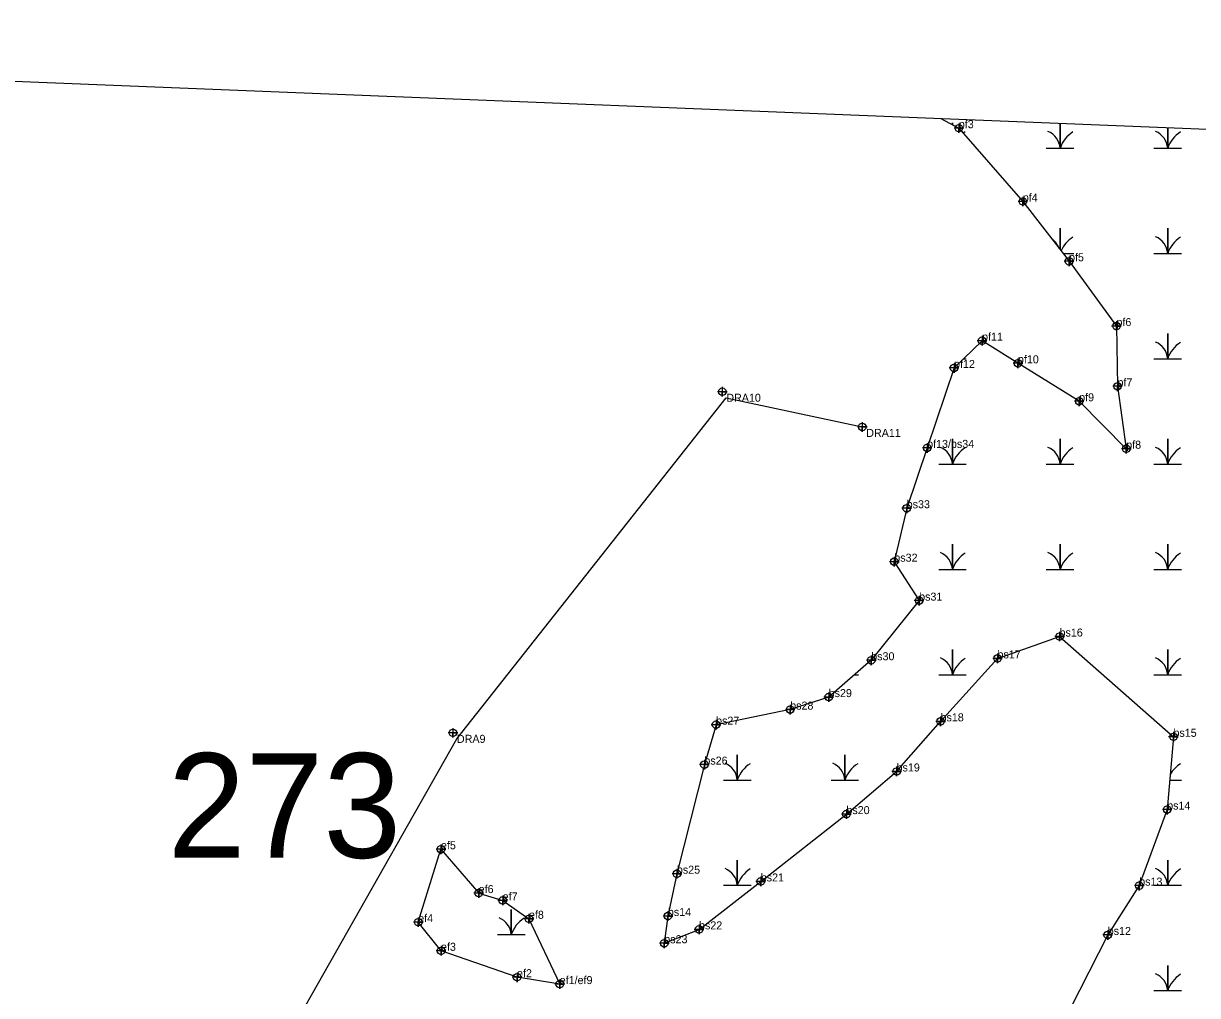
# Model space of a CAD drawing. Extents: x 2071991 to 2268989, y 436479 to 469629.
# Drawn here: x 2232176 to 2232909, y 438299 to 438907 of the extents above; entities that cross this region are included whole.
import ezdxf

# ---------------------------------------------------------------- set-up
doc = ezdxf.new("R2010")
doc.units = 0
for name, color, linetype in [('approx_PSA', 7, 'Continuous'), ('Default', 7, 'Continuous'), ('Exist Environmental Wetland Boundary', 7, 'Continuous'), ('Exist Environmental Wetland Boundary Cogo Comment', 7, 'Continuous'), ('Exist Environmental Wetland Boundary Cogo Point CELL', 7, 'Continuous'), ('Exist Hydro Jurisdictional Stream or Body of Water NEU NonMitigable', 7, 'Continuous'), ('Exist Hydro Jurisdictional Stream or Body of Water NEU NonMitigable Cogo Comment', 7, 'Continuous'), ('Exist Hydro Jurisdictional Stream or Body of Water NEU NonMitigable Cogo Point CELL', 7, 'Continuous'), ('Exist Hydro Swamp or Marsh', 7, 'Continuous')]:
    doc.layers.add(name, color=color, linetype=linetype)

msp = doc.modelspace()

# ---------------------------------------------------------------- linework, layer by layer
at = {"layer": 'approx_PSA'}
msp.add_line((2231278.66, 438906.68), (2233358.14, 438822.74), dxfattribs=at)
at = {"layer": 'Exist Environmental Wetland Boundary'}
msp.add_lwpolyline([(2232748.67, 438847.34), (2232759.98, 438841.27), (2232799.95, 438795.47), (2232828.83, 438758.14), (2232858.43, 438717.64), (2232859.09, 438680.02), (2232864.54, 438641.03), (2232835.14, 438670.67), (2232796.9, 438694.4), (2232774.5, 438708.53), (2232757, 438691.5), (2232740.19, 438641.56), (2232727.43, 438603.86), (2232719.69, 438570.48), (2232735.19, 438546.16), (2232705.27, 438508.9), (2232678.69, 438485.9), (2232654.65, 438478.08), (2232608.37, 438468.67), (2232601.06, 438443.71), (2232583.9, 438375.57), (2232578.27, 438349.15), (2232576.01, 438332.15), (2232597.72, 438340.8), (2232636.28, 438370.74), (2232689.77, 438412.8), (2232721.11, 438439.44), (2232748.56, 438470.74), (2232784.13, 438510.06), (2232822.89, 438523.73), (2232894.03, 438461.1), (2232890.09, 438415.64), (2232872.64, 438368.14), (2232852.98, 438337.31), (2232829.52, 438291.16)], dxfattribs=at)
msp.add_lwpolyline([(2232510.73, 438306.62), (2232484.07, 438310.92), (2232436.59, 438327.42), (2232422.34, 438345.3), (2232436.55, 438390.85), (2232460.12, 438363.46), (2232475.1, 438358.87), (2232491.51, 438347.41)], close=True, dxfattribs=at)
at = {"layer": 'Exist Environmental Wetland Boundary Cogo Point CELL'}
for points in [[(2232759.98, 438844.27), (2232759.98, 438838.27), (2232759.98, 438841.27), (2232762.98, 438841.27), (2232756.98, 438841.27)], [(2232799.95, 438798.47), (2232799.95, 438792.47), (2232799.95, 438795.47), (2232802.95, 438795.47), (2232796.95, 438795.47)], [(2232828.83, 438761.14), (2232828.83, 438755.14), (2232828.83, 438758.14), (2232831.83, 438758.14), (2232825.83, 438758.14)], [(2232858.43, 438720.64), (2232858.43, 438714.64), (2232858.43, 438717.64), (2232861.43, 438717.64), (2232855.43, 438717.64)], [(2232774.5, 438711.53), (2232774.5, 438705.53), (2232774.5, 438708.53), (2232777.5, 438708.53), (2232771.5, 438708.53)], [(2232796.9, 438697.4), (2232796.9, 438691.4), (2232796.9, 438694.4), (2232799.9, 438694.4), (2232793.9, 438694.4)], [(2232757, 438694.5), (2232757, 438688.5), (2232757, 438691.5), (2232760, 438691.5), (2232754, 438691.5)], [(2232859.09, 438683.02), (2232859.09, 438677.02), (2232859.09, 438680.02), (2232862.09, 438680.02), (2232856.09, 438680.02)], [(2232835.14, 438673.67), (2232835.14, 438667.67), (2232835.14, 438670.67), (2232838.14, 438670.67), (2232832.14, 438670.67)], [(2232740.19, 438644.56), (2232740.19, 438638.56), (2232740.19, 438641.56), (2232743.19, 438641.56), (2232737.19, 438641.56)], [(2232864.54, 438644.03), (2232864.54, 438638.03), (2232864.54, 438641.03), (2232867.54, 438641.03), (2232861.54, 438641.03)], [(2232727.43, 438606.86), (2232727.43, 438600.86), (2232727.43, 438603.86), (2232730.43, 438603.86), (2232724.43, 438603.86)], [(2232719.69, 438573.48), (2232719.69, 438567.48), (2232719.69, 438570.48), (2232722.69, 438570.48), (2232716.69, 438570.48)], [(2232735.19, 438549.16), (2232735.19, 438543.16), (2232735.19, 438546.16), (2232738.19, 438546.16), (2232732.19, 438546.16)], [(2232822.89, 438526.73), (2232822.89, 438520.73), (2232822.89, 438523.73), (2232825.89, 438523.73), (2232819.89, 438523.73)], [(2232784.13, 438513.06), (2232784.13, 438507.06), (2232784.13, 438510.06), (2232787.13, 438510.06), (2232781.13, 438510.06)], [(2232705.27, 438511.9), (2232705.27, 438505.9), (2232705.27, 438508.9), (2232708.27, 438508.9), (2232702.27, 438508.9)], [(2232678.69, 438488.9), (2232678.69, 438482.9), (2232678.69, 438485.9), (2232681.69, 438485.9), (2232675.69, 438485.9)], [(2232654.65, 438481.08), (2232654.65, 438475.08), (2232654.65, 438478.08), (2232657.65, 438478.08), (2232651.65, 438478.08)], [(2232608.37, 438471.67), (2232608.37, 438465.67), (2232608.37, 438468.67), (2232611.37, 438468.67), (2232605.37, 438468.67)], [(2232748.56, 438473.74), (2232748.56, 438467.74), (2232748.56, 438470.74), (2232751.56, 438470.74), (2232745.56, 438470.74)], [(2232894.03, 438464.1), (2232894.03, 438458.1), (2232894.03, 438461.1), (2232897.03, 438461.1), (2232891.03, 438461.1)], [(2232601.06, 438446.71), (2232601.06, 438440.71), (2232601.06, 438443.71), (2232604.06, 438443.71), (2232598.06, 438443.71)], [(2232721.11, 438442.44), (2232721.11, 438436.44), (2232721.11, 438439.44), (2232724.11, 438439.44), (2232718.11, 438439.44)], [(2232890.09, 438418.64), (2232890.09, 438412.64), (2232890.09, 438415.64), (2232893.09, 438415.64), (2232887.09, 438415.64)], [(2232689.77, 438415.8), (2232689.77, 438409.8), (2232689.77, 438412.8), (2232692.77, 438412.8), (2232686.77, 438412.8)], [(2232436.55, 438393.85), (2232436.55, 438387.85), (2232436.55, 438390.85), (2232439.55, 438390.85), (2232433.55, 438390.85)], [(2232583.9, 438378.57), (2232583.9, 438372.57), (2232583.9, 438375.57), (2232586.9, 438375.57), (2232580.9, 438375.57)], [(2232636.28, 438373.74), (2232636.28, 438367.74), (2232636.28, 438370.74), (2232639.28, 438370.74), (2232633.28, 438370.74)], [(2232460.12, 438366.46), (2232460.12, 438360.46), (2232460.12, 438363.46), (2232463.12, 438363.46), (2232457.12, 438363.46)], [(2232872.64, 438371.14), (2232872.64, 438365.14), (2232872.64, 438368.14), (2232875.64, 438368.14), (2232869.64, 438368.14)], [(2232475.1, 438361.87), (2232475.1, 438355.87), (2232475.1, 438358.87), (2232478.1, 438358.87), (2232472.1, 438358.87)], [(2232578.27, 438352.15), (2232578.27, 438346.15), (2232578.27, 438349.15), (2232581.27, 438349.15), (2232575.27, 438349.15)], [(2232422.34, 438348.3), (2232422.34, 438342.3), (2232422.34, 438345.3), (2232425.34, 438345.3), (2232419.34, 438345.3)], [(2232491.51, 438350.41), (2232491.51, 438344.41), (2232491.51, 438347.41), (2232494.51, 438347.41), (2232488.51, 438347.41)], [(2232597.72, 438343.8), (2232597.72, 438337.8), (2232597.72, 438340.8), (2232600.72, 438340.8), (2232594.72, 438340.8)], [(2232852.98, 438340.31), (2232852.98, 438334.31), (2232852.98, 438337.31), (2232855.98, 438337.31), (2232849.98, 438337.31)], [(2232436.59, 438330.42), (2232436.59, 438324.42), (2232436.59, 438327.42), (2232439.59, 438327.42), (2232433.59, 438327.42)], [(2232576.01, 438335.15), (2232576.01, 438329.15), (2232576.01, 438332.15), (2232579.01, 438332.15), (2232573.01, 438332.15)], [(2232484.07, 438313.92), (2232484.07, 438307.92), (2232484.07, 438310.92), (2232487.07, 438310.92), (2232481.07, 438310.92)], [(2232510.73, 438309.62), (2232510.73, 438303.62), (2232510.73, 438306.62), (2232513.73, 438306.62), (2232507.73, 438306.62)]]:
    msp.add_lwpolyline(points, dxfattribs=at)
for centre in [(2232759.98, 438841.27), (2232799.95, 438795.47), (2232828.83, 438758.14), (2232858.43, 438717.64), (2232774.5, 438708.53), (2232796.9, 438694.4), (2232757, 438691.5), (2232859.09, 438680.02), (2232835.14, 438670.67), (2232740.19, 438641.56), (2232864.54, 438641.03), (2232727.43, 438603.86), (2232719.69, 438570.48), (2232735.19, 438546.16), (2232822.89, 438523.73), (2232705.27, 438508.9), (2232784.13, 438510.06), (2232678.69, 438485.9), (2232654.65, 438478.08), (2232608.37, 438468.67), (2232748.56, 438470.74), (2232894.03, 438461.1), (2232601.06, 438443.71), (2232721.11, 438439.44), (2232890.09, 438415.64), (2232689.77, 438412.8), (2232436.55, 438390.85), (2232583.9, 438375.57), (2232636.28, 438370.74), (2232872.64, 438368.14), (2232460.12, 438363.46), (2232475.1, 438358.87), (2232422.34, 438345.3), (2232491.51, 438347.41), (2232578.27, 438349.15), (2232597.72, 438340.8), (2232852.98, 438337.31), (2232436.59, 438327.42), (2232576.01, 438332.15), (2232484.07, 438310.92), (2232510.73, 438306.62)]:
    msp.add_circle(centre, 2.34, dxfattribs=at)
at = {"layer": 'Exist Hydro Jurisdictional Stream or Body of Water NEU NonMitigable'}
msp.add_lwpolyline([(2231056.2, 437914.39), (2231371.51, 437996.92), (2231628.86, 438069.72), (2231831.84, 438123.29), (2232015.48, 438176.52), (2232340.73, 438273.27), (2232446.52, 438459.82), (2232614.77, 438672.9), (2232699.66, 438654.66)], dxfattribs=at)
at = {"layer": 'Exist Hydro Jurisdictional Stream or Body of Water NEU NonMitigable Cogo Point CELL'}
for points in [[(2232612.27, 438679.65), (2232612.27, 438673.65), (2232612.27, 438676.65), (2232615.27, 438676.65), (2232609.27, 438676.65)], [(2232699.66, 438657.66), (2232699.66, 438651.66), (2232699.66, 438654.66), (2232702.66, 438654.66), (2232696.66, 438654.66)], [(2232444.02, 438466.57), (2232444.02, 438460.57), (2232444.02, 438463.57), (2232447.02, 438463.57), (2232441.02, 438463.57)]]:
    msp.add_lwpolyline(points, dxfattribs=at)
for centre in [(2232612.27, 438676.65), (2232699.66, 438654.66), (2232444.02, 438463.57)]:
    msp.add_circle(centre, 2.34, dxfattribs=at)
at = {"layer": 'Exist Hydro Swamp or Marsh'}
for p, q in [((2232825.08, 438762.99), (2232831.82, 438762.99)), ((2232762.86, 438697.21), (2232764.62, 438697.21)), ((2232694.83, 438499.87), (2232697.42, 438499.87)), ((2232891.69, 438434.09), (2232899.03, 438434.09))]:
    msp.add_line(p, q, dxfattribs=at)
for points in [[(2232756.02, 438843.4), (2232756.02, 438844.55), (2232756.02, 438843.4)], [(2232814.62, 438828.77), (2232823.22, 438828.77), (2232823.22, 438844.33)], [(2232823.22, 438844.33), (2232823.22, 438828.77), (2232831.82, 438828.77)], [(2232881.82, 438828.77), (2232890.43, 438828.77), (2232890.43, 438841.62)], [(2232890.43, 438841.62), (2232890.43, 438828.77), (2232899.03, 438828.77)], [(2232823.22, 438765.39), (2232823.22, 438778.77), (2232823.22, 438765.39)], [(2232881.82, 438762.99), (2232890.43, 438762.99), (2232890.43, 438778.77), (2232890.43, 438762.99), (2232899.03, 438762.99)], [(2232881.82, 438697.21), (2232890.43, 438697.21), (2232890.43, 438712.99), (2232890.43, 438697.21), (2232899.03, 438697.21)], [(2232747.42, 438631.43), (2232756.02, 438631.43), (2232756.02, 438647.21), (2232756.02, 438631.43), (2232764.62, 438631.43)], [(2232814.62, 438631.43), (2232823.22, 438631.43), (2232823.22, 438647.21), (2232823.22, 438631.43), (2232831.82, 438631.43)], [(2232881.82, 438631.43), (2232890.43, 438631.43), (2232890.43, 438647.21), (2232890.43, 438631.43), (2232899.03, 438631.43)], [(2232747.42, 438565.65), (2232756.02, 438565.65), (2232756.02, 438581.43), (2232756.02, 438565.65), (2232764.62, 438565.65)], [(2232814.62, 438565.65), (2232823.22, 438565.65), (2232823.22, 438581.43), (2232823.22, 438565.65), (2232831.82, 438565.65)], [(2232881.82, 438565.65), (2232890.43, 438565.65), (2232890.43, 438581.43), (2232890.43, 438565.65), (2232899.03, 438565.65)], [(2232747.42, 438499.87), (2232756.02, 438499.87), (2232756.02, 438515.65), (2232756.02, 438499.87), (2232764.62, 438499.87)], [(2232881.82, 438499.87), (2232890.43, 438499.87), (2232890.43, 438515.65), (2232890.43, 438499.87), (2232899.03, 438499.87)], [(2232613.01, 438434.09), (2232621.61, 438434.09), (2232621.61, 438449.87), (2232621.61, 438434.09), (2232630.21, 438434.09)], [(2232680.21, 438434.09), (2232688.82, 438434.09), (2232688.82, 438449.87), (2232688.82, 438434.09), (2232697.42, 438434.09)], [(2232613.01, 438368.31), (2232621.61, 438368.31), (2232621.61, 438384.09), (2232621.61, 438368.31), (2232630.21, 438368.31)], [(2232881.82, 438368.31), (2232890.43, 438368.31), (2232890.43, 438384.09), (2232890.43, 438368.31), (2232899.03, 438368.31)], [(2232471.87, 438337.53), (2232480.47, 438337.53), (2232480.47, 438353.31), (2232480.47, 438337.53), (2232489.08, 438337.53)], [(2232881.82, 438302.53), (2232890.43, 438302.53), (2232890.43, 438318.31), (2232890.43, 438302.53), (2232899.03, 438302.53)]]:
    msp.add_lwpolyline(points, dxfattribs=at)
for centre, radius, start, end in [((2232774.26, 438822.71), 19.22, 122.12745, 126.80814), ((2232810.96, 438827.88), 12.3, 4.14034, 67.53497), ((2232841.47, 438822.71), 19.22, 122.12745, 161.62219), ((2232878.16, 438827.88), 12.3, 4.14034, 67.53497), ((2232908.67, 438822.71), 19.22, 122.12745, 161.62219), ((2232810.96, 438762.1), 12.3, 19.95941, 55.49728), ((2232841.47, 438756.93), 19.22, 122.12745, 156.50236), ((2232878.16, 438762.1), 12.3, 4.14034, 67.53497), ((2232908.67, 438756.93), 19.22, 122.12745, 161.62219), ((2232878.16, 438696.32), 12.3, 4.14034, 67.53497), ((2232908.67, 438691.15), 19.22, 122.12745, 161.62219), ((2232743.75, 438630.54), 12.3, 4.14034, 67.53497), ((2232774.26, 438625.37), 19.22, 122.12745, 161.62219), ((2232810.96, 438630.54), 12.3, 4.14034, 67.53497), ((2232841.47, 438625.37), 19.22, 122.12745, 161.62219), ((2232878.16, 438630.54), 12.3, 4.1426, 67.53497), ((2232908.67, 438625.37), 19.22, 122.12745, 161.62089), ((2232743.75, 438564.76), 12.3, 4.14034, 67.53497), ((2232774.26, 438559.59), 19.22, 122.12745, 161.62219), ((2232810.96, 438564.76), 12.3, 4.14034, 67.53497), ((2232841.47, 438559.59), 19.22, 122.12745, 161.62219), ((2232878.16, 438564.76), 12.3, 4.14034, 67.53497), ((2232908.67, 438559.59), 19.22, 122.12745, 161.62219), ((2232743.75, 438498.98), 12.3, 4.14034, 67.53497), ((2232774.26, 438493.81), 19.22, 122.12745, 161.62219), ((2232878.16, 438498.98), 12.3, 4.14034, 67.53497), ((2232908.67, 438493.81), 19.22, 122.12745, 161.62219), ((2232609.35, 438433.2), 12.3, 4.14034, 67.53497), ((2232639.86, 438428.03), 19.22, 122.12745, 161.62219), ((2232676.55, 438433.2), 12.3, 4.14034, 67.53497), ((2232707.06, 438428.03), 19.22, 122.12745, 161.62219), ((2232908.67, 438428.03), 19.22, 122.12745, 150.19046), ((2232609.35, 438367.42), 12.3, 4.14034, 67.53497), ((2232639.86, 438362.25), 19.22, 122.12745, 161.62219), ((2232878.16, 438367.42), 12.3, 4.14034, 67.53497), ((2232908.67, 438362.25), 19.22, 122.12745, 161.62219), ((2232468.21, 438336.64), 12.3, 4.14034, 67.53497), ((2232498.72, 438331.47), 19.22, 122.12745, 161.62219), ((2232878.16, 438301.64), 12.3, 4.14034, 67.53497), ((2232908.67, 438296.47), 19.22, 122.12745, 161.62219)]:
    msp.add_arc(centre, radius, start, end, dxfattribs=at)

# ---------------------------------------------------------------- texts
at = {"layer": 'Default'}
msp.add_text('273', height=65.34, dxfattribs=at).set_placement((2232265.9, 438385.52))
at = {"layer": 'Exist Environmental Wetland Boundary Cogo Comment'}
for s, p in [('pf3', (2232759.98, 438841.27)), ('pf4', (2232799.95, 438795.47)), ('pf5', (2232828.83, 438758.14)), ('pf6', (2232858.43, 438717.64)), ('pf11', (2232774.5, 438708.53)), ('pf12', (2232757, 438691.5)), ('pf10', (2232796.9, 438694.4)), ('pf7', (2232859.09, 438680.02)), ('pf9', (2232835.14, 438670.67)), ('pf13/bs34', (2232740.19, 438641.56)), ('pf8', (2232864.54, 438641.03)), ('bs33', (2232727.43, 438603.86)), ('bs32', (2232719.69, 438570.48)), ('bs31', (2232735.19, 438546.16)), ('bs16', (2232822.89, 438523.73)), ('bs30', (2232705.27, 438508.9)), ('bs17', (2232784.13, 438510.06)), ('bs29', (2232678.69, 438485.9)), ('bs28', (2232654.65, 438478.08)), ('bs27', (2232608.37, 438468.67)), ('bs18', (2232748.56, 438470.74)), ('bs15', (2232894.03, 438461.1)), ('bs26', (2232601.06, 438443.71)), ('bs19', (2232721.11, 438439.44)), ('bs20', (2232689.77, 438412.8)), ('bs14', (2232890.09, 438415.64)), ('ef5', (2232436.55, 438390.85)), ('bs25', (2232583.9, 438375.57)), ('bs21', (2232636.28, 438370.74)), ('ef6', (2232460.12, 438363.46)), ('bs13', (2232872.64, 438368.14)), ('ef7', (2232475.1, 438358.87)), ('ef8', (2232491.51, 438347.41)), ('bs14', (2232578.27, 438349.15)), ('ef4', (2232422.34, 438345.3)), ('bs22', (2232597.72, 438340.8)), ('bs23', (2232576.01, 438332.15)), ('bs12', (2232852.98, 438337.31)), ('ef3', (2232436.59, 438327.42)), ('ef2', (2232484.07, 438310.92)), ('ef1/ef9', (2232510.73, 438306.62))]:
    msp.add_text(s, height=5, dxfattribs=at).set_placement(p)
at = {"layer": 'Exist Hydro Jurisdictional Stream or Body of Water NEU NonMitigable Cogo Comment'}
for s, p in [('DRA10', (2232614.77, 438670.4)), ('DRA11', (2232702.16, 438648.41)), ('DRA9', (2232446.52, 438457.32))]:
    msp.add_text(s, height=5, dxfattribs=at).set_placement(p)

doc.saveas('drawing.dxf')
